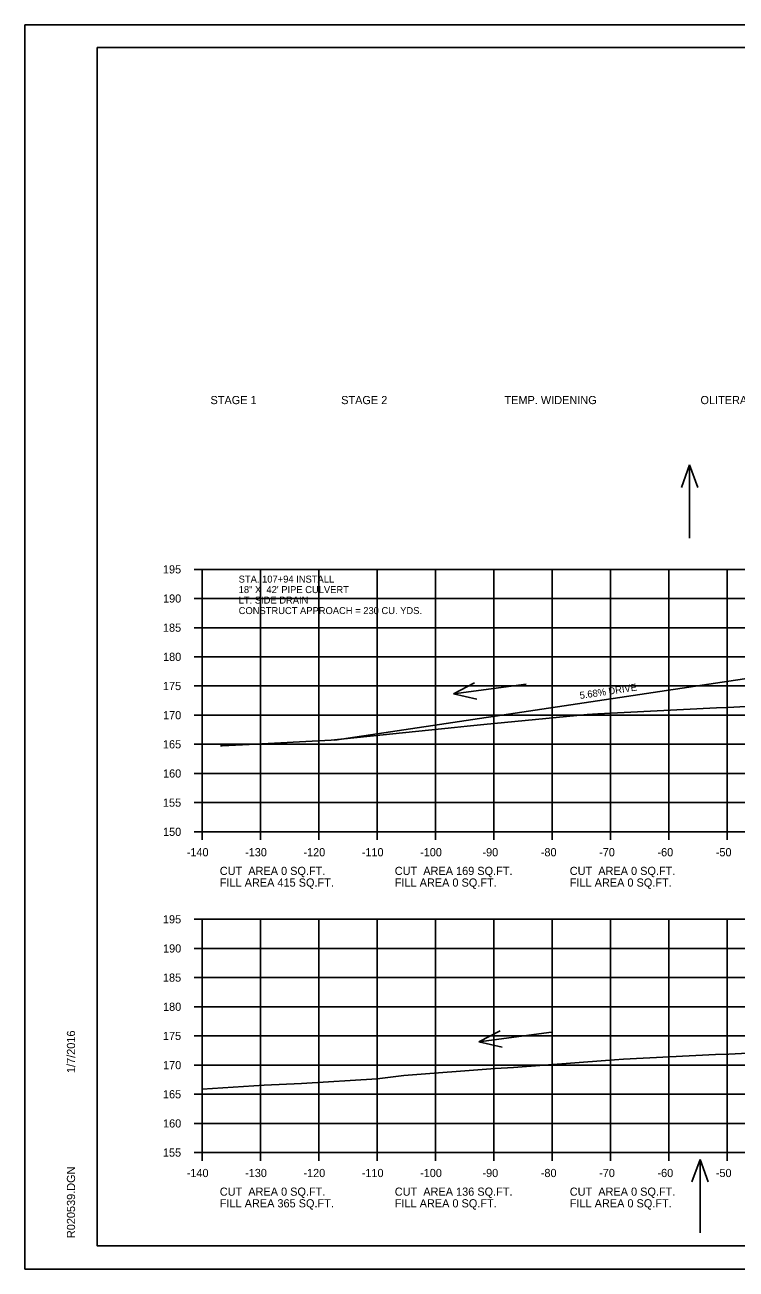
# Model space of a CAD drawing. Extents: x 915787 to 919910, y 133456 to 136717.
# Drawn here: x 916243.6 to 916365.5, y 133882.7 to 134096 of the extents above; entities that cross this region are included whole.
import ezdxf

# ---------------------------------------------------------------- set-up
doc = ezdxf.new("R2010")
doc.units = 0
for name, color, linetype in [('R_Axis', 7, 'Continuous'), ('R_Axis Annot', 7, 'Continuous'), ('R_Border', 7, 'Continuous'), ('R_Border Notes', 7, 'Continuous'), ('R_Drive', 7, 'Continuous'), ('R_Exist Surface', 7, 'Continuous'), ('R_Grid', 7, 'Continuous'), ('R_No Plot', 7, 'Continuous'), ('R_Water Annot', 7, 'Continuous')]:
    doc.layers.add(name, color=color, linetype=linetype)

msp = doc.modelspace()

# ---------------------------------------------------------------- linework, layer by layer
at = {"layer": 'R_Axis'}
for p, q in [((916272.58, 134002.69), (916273.98, 134002.69)), ((916273.98, 133957.69), (916273.98, 134002.69)), ((916272.58, 133997.69), (916273.98, 133997.69)), ((916272.58, 133992.69), (916273.98, 133992.69)), ((916272.58, 133987.69), (916273.98, 133987.69)), ((916272.58, 133982.69), (916273.98, 133982.69)), ((916272.58, 133977.69), (916273.98, 133977.69)), ((916272.58, 133972.69), (916273.98, 133972.69)), ((916272.58, 133967.69), (916273.98, 133967.69)), ((916272.58, 133962.69), (916273.98, 133962.69)), ((916272.58, 133957.69), (916273.98, 133957.69)), ((916273.98, 133957.69), (916553.98, 133957.69)), ((916273.98, 133956.29), (916273.98, 133957.69)), ((916283.98, 133956.29), (916283.98, 133957.69)), ((916293.98, 133956.29), (916293.98, 133957.69)), ((916303.98, 133956.29), (916303.98, 133957.69)), ((916313.98, 133956.29), (916313.98, 133957.69)), ((916323.98, 133956.29), (916323.98, 133957.69)), ((916333.98, 133956.29), (916333.98, 133957.69)), ((916343.98, 133956.29), (916343.98, 133957.69)), ((916353.98, 133956.29), (916353.98, 133957.69)), ((916363.98, 133956.29), (916363.98, 133957.69)), ((916272.58, 133942.69), (916273.98, 133942.69)), ((916273.98, 133902.69), (916273.98, 133942.69)), ((916272.58, 133937.69), (916273.98, 133937.69)), ((916272.58, 133932.69), (916273.98, 133932.69)), ((916272.58, 133927.69), (916273.98, 133927.69)), ((916272.58, 133922.69), (916273.98, 133922.69)), ((916272.58, 133917.69), (916273.98, 133917.69)), ((916272.58, 133912.69), (916273.98, 133912.69)), ((916272.58, 133907.69), (916273.98, 133907.69)), ((916272.58, 133902.69), (916273.98, 133902.69)), ((916273.98, 133902.69), (916553.98, 133902.69)), ((916273.98, 133901.29), (916273.98, 133902.69)), ((916283.98, 133901.29), (916283.98, 133902.69)), ((916293.98, 133901.29), (916293.98, 133902.69)), ((916303.98, 133901.29), (916303.98, 133902.69)), ((916313.98, 133901.29), (916313.98, 133902.69)), ((916323.98, 133901.29), (916323.98, 133902.69)), ((916333.98, 133901.29), (916333.98, 133902.69)), ((916343.98, 133901.29), (916343.98, 133902.69)), ((916353.98, 133901.29), (916353.98, 133902.69)), ((916363.98, 133901.29), (916363.98, 133902.69))]:
    msp.add_line(p, q, dxfattribs=at)
at = {"layer": 'R_Border'}
for p, q in [((916255.98, 134092.15), (916572.16, 134092.15)), ((916255.98, 133886.69), (916255.98, 134092.15)), ((916255.98, 133886.69), (916255.98, 133886.69)), ((916572.16, 133886.69), (916255.98, 133886.69))]:
    msp.add_line(p, q, dxfattribs=at)
at = {"layer": 'R_Drive'}
msp.add_line((916388.01, 133987.11), (916296.71, 133973.41), dxfattribs=at)
at = {"layer": 'R_Exist Surface'}
for points in [[(916277.11, 133972.43), (916277.4, 133972.43), (916282.04, 133972.67), (916296.07, 133973.41), (916317.22, 133975.56), (916319.41, 133975.79), (916322.27, 133976.07), (916339.97, 133977.81), (916340.88, 133977.87), (916341.79, 133977.93), (916362.13, 133978.92), (916364.03, 133979.01), (916374.65, 133979.56)], [(916273.98, 133913.57), (916284.56, 133914.25), (916290.99, 133914.54), (916303.96, 133915.35), (916308.51, 133915.89), (916324.17, 133917.08), (916327.33, 133917.29), (916343.11, 133918.49), (916346.18, 133918.69), (916361.98, 133919.49), (916364.27, 133919.58), (916380.49, 133920.4)]]:
    msp.add_lwpolyline(points, dxfattribs=at)
at = {"layer": 'R_Grid'}
for p, q in [((916273.98, 134002.69), (916553.98, 134002.69)), ((916273.98, 133957.69), (916273.98, 134002.69)), ((916283.98, 133957.69), (916283.98, 134002.69)), ((916293.98, 133957.69), (916293.98, 134002.69)), ((916303.98, 133957.69), (916303.98, 134002.69)), ((916313.98, 133957.69), (916313.98, 134002.69)), ((916323.98, 133957.69), (916323.98, 134002.69)), ((916333.98, 133957.69), (916333.98, 134002.69)), ((916343.98, 133957.69), (916343.98, 134002.69)), ((916353.98, 133957.69), (916353.98, 134002.69)), ((916363.98, 133957.69), (916363.98, 134002.69)), ((916273.98, 133997.69), (916553.98, 133997.69)), ((916273.98, 133992.69), (916553.98, 133992.69)), ((916273.98, 133987.69), (916553.98, 133987.69)), ((916273.98, 133982.69), (916553.98, 133982.69)), ((916273.98, 133977.69), (916553.98, 133977.69)), ((916273.98, 133972.69), (916553.98, 133972.69)), ((916273.98, 133967.69), (916553.98, 133967.69)), ((916273.98, 133962.69), (916553.98, 133962.69)), ((916273.98, 133957.69), (916553.98, 133957.69)), ((916273.98, 133942.69), (916553.98, 133942.69)), ((916273.98, 133902.69), (916273.98, 133942.69)), ((916283.98, 133902.69), (916283.98, 133942.69)), ((916293.98, 133902.69), (916293.98, 133942.69)), ((916303.98, 133902.69), (916303.98, 133942.69)), ((916313.98, 133902.69), (916313.98, 133942.69)), ((916323.98, 133902.69), (916323.98, 133942.69)), ((916333.98, 133902.69), (916333.98, 133942.69)), ((916343.98, 133902.69), (916343.98, 133942.69)), ((916353.98, 133902.69), (916353.98, 133942.69)), ((916363.98, 133902.69), (916363.98, 133942.69)), ((916273.98, 133937.69), (916553.98, 133937.69)), ((916273.98, 133932.69), (916553.98, 133932.69)), ((916273.98, 133927.69), (916553.98, 133927.69)), ((916273.98, 133922.69), (916553.98, 133922.69)), ((916273.98, 133917.69), (916553.98, 133917.69)), ((916273.98, 133912.69), (916553.98, 133912.69)), ((916273.98, 133907.69), (916553.98, 133907.69)), ((916273.98, 133902.69), (916553.98, 133902.69))]:
    msp.add_line(p, q, dxfattribs=at)
at = {"layer": 'R_No Plot'}
for p, q in [((916243.57, 134096.05), (916576.91, 134096.05)), ((916243.57, 133882.71), (916576.91, 133882.71))]:
    msp.add_line(p, q, dxfattribs=at)
for points in [[(916243.57, 134096.05), (916576.91, 134096.05), (916576.91, 133882.71), (916243.57, 133882.71)], [(916489.9, 134092.15), (916489.9, 134082.27), (916525.63, 134082.27), (916525.63, 134079.35), (916548.83, 134079.35), (916548.83, 134056.14), (916572.16, 134056.14), (916572.16, 133886.69), (916255.98, 133886.69), (916255.98, 134092.15)]]:
    msp.add_lwpolyline(points, close=True, dxfattribs=at)
at = {"layer": 'R_Water Annot'}
for p, q in [((916357.52, 134020.6), (916356.12, 134016.75)), ((916357.52, 134008.03), (916357.52, 134020.6)), ((916357.52, 134020.6), (916358.92, 134016.75)), ((916317.04, 133981.35), (916320.67, 133983.24)), ((916329.5, 133982.98), (916317.04, 133981.35)), ((916317.04, 133981.35), (916321.04, 133980.46)), ((916321.39, 133921.68), (916325.02, 133923.56)), ((916333.85, 133923.31), (916321.39, 133921.68)), ((916321.39, 133921.68), (916325.39, 133920.79)), ((916359.31, 133901.52), (916357.91, 133897.67)), ((916359.31, 133888.95), (916359.31, 133901.52)), ((916359.31, 133901.52), (916360.71, 133897.67))]:
    msp.add_line(p, q, dxfattribs=at)

# ---------------------------------------------------------------- texts
at = {"layer": 'R_Axis Annot'}
for s, p in [('195', (916267.23, 134001.99)), ('190', (916267.25, 133996.99)), ('185', (916267.23, 133991.99)), ('180', (916267.25, 133986.99)), ('175', (916267.23, 133981.99)), ('170', (916267.25, 133976.99)), ('165', (916267.23, 133971.99)), ('160', (916267.25, 133966.99)), ('155', (916267.23, 133961.99)), ('150', (916267.25, 133956.99)), ('-140', (916271.31, 133953.49)), ('-130', (916281.31, 133953.49)), ('-120', (916291.31, 133953.49)), ('-110', (916301.31, 133953.49)), ('-100', (916311.31, 133953.49)), ('-90', (916322.01, 133953.49)), ('-80', (916332.01, 133953.49)), ('-70', (916342.01, 133953.49)), ('-60', (916352.01, 133953.49)), ('-50', (916362.01, 133953.49)), ('195', (916267.23, 133941.99)), ('190', (916267.25, 133936.99)), ('185', (916267.23, 133931.99)), ('180', (916267.25, 133926.99)), ('175', (916267.23, 133921.99)), ('170', (916267.25, 133916.99)), ('165', (916267.23, 133911.99)), ('160', (916267.25, 133906.99)), ('155', (916267.23, 133901.99)), ('-140', (916271.31, 133898.49)), ('-130', (916281.31, 133898.49)), ('-120', (916291.31, 133898.49)), ('-110', (916301.31, 133898.49)), ('-100', (916311.31, 133898.49)), ('-90', (916322.01, 133898.49)), ('-80', (916332.01, 133898.49)), ('-70', (916342.01, 133898.49)), ('-60', (916352.01, 133898.49)), ('-50', (916362.01, 133898.49))]:
    msp.add_text(s, height=1.4, dxfattribs=at).set_placement(p)
at = {"layer": 'R_Border'}
for s, p in [('1/7/2016', (916252.17, 133916.33)), ('R020539.DGN', (916252.17, 133888.02))]:
    msp.add_text(s, height=1.4, rotation=90, dxfattribs=at).set_placement(p)
at = {"layer": 'R_Border Notes'}
for s, p in [('STAGE 1', (916275.39, 134031.02)), ('STAGE 2', (916297.79, 134031.02)), ('TEMP. WIDENING', (916325.79, 134031.02)), ('OLITERATION', (916359.39, 134031.02)), ('CUT  AREA 0 SQ.FT.', (916276.98, 133950.29)), ('CUT  AREA 169 SQ.FT.', (916306.98, 133950.29)), ('CUT  AREA 0 SQ.FT.', (916336.98, 133950.29)), ('FILL AREA 415 SQ.FT.', (916276.98, 133948.29)), ('FILL AREA 0 SQ.FT.', (916306.98, 133948.29)), ('FILL AREA 0 SQ.FT.', (916336.98, 133948.29)), ('CUT  AREA 0 SQ.FT.', (916276.98, 133895.29)), ('CUT  AREA 136 SQ.FT.', (916306.98, 133895.29)), ('CUT  AREA 0 SQ.FT.', (916336.98, 133895.29)), ('FILL AREA 365 SQ.FT.', (916276.98, 133893.29)), ('FILL AREA 0 SQ.FT.', (916306.98, 133893.29)), ('FILL AREA 0 SQ.FT.', (916336.98, 133893.29))]:
    msp.add_text(s, height=1.4, dxfattribs=at).set_placement(p)
at = {"layer": 'R_Drive'}
msp.add_text('5.68% DRIVE', height=1.2, rotation=8.5308, dxfattribs=at).set_placement((916338.76, 133980.46))
at = {"layer": 'R_Water Annot'}
for s, p in [('STA. 107+94 INSTALL', (916280.22, 134000.42)), ('18" X  42\' PIPE CULVERT', (916280.22, 133998.62)), ('LT. SIDE DRAIN', (916280.22, 133996.82)), ('CONSTRUCT APPROACH = 230 CU. YDS.', (916280.22, 133995.02))]:
    msp.add_text(s, height=1.2, dxfattribs=at).set_placement(p)

doc.saveas('drawing.dxf')
